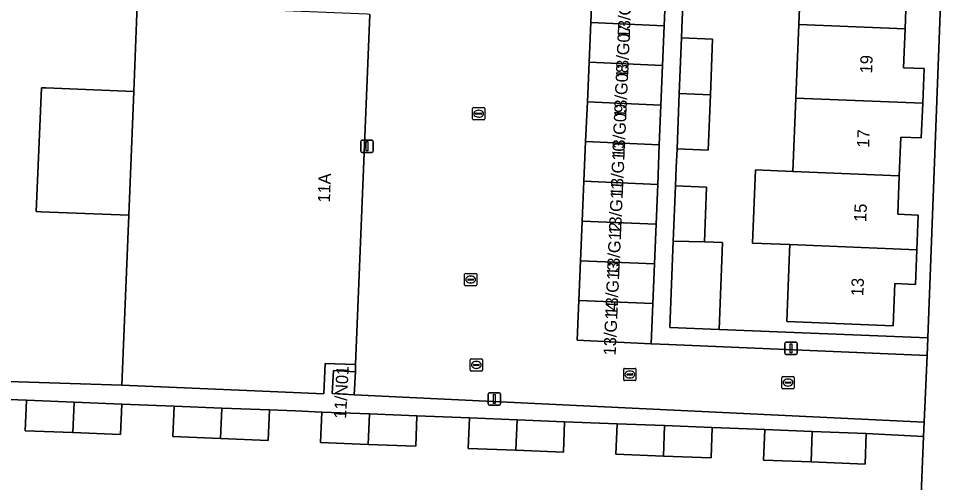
# Model space of a CAD drawing. Extents: x 161354 to 162026, y 386504 to 387460.
# Drawn here: x 161658.2 to 161732.9, y 386845.6 to 386883.5 of the extents above; entities that cross this region are included whole.
import ezdxf

# ---------------------------------------------------------------- set-up
doc = ezdxf.new("R2010")
doc.units = 0
for name, color, linetype in [('IMGEO_Erf', 7, 'Continuous'), ('IMGEO_Kolk', 7, 'Continuous'), ('IMGEO_Lichtmast', 7, 'Continuous'), ('IMGEO_Pand', 7, 'Continuous'), ('IMGEO_Pand_nummerreeks', 7, 'Continuous'), ('IMGEO_Rijbaan_lokaal_open', 7, 'Continuous'), ('IMGEO_Rioolput', 7, 'Continuous'), ('IMGEO_Voetpad_open', 7, 'Continuous')]:
    doc.layers.add(name, color=color, linetype=linetype)

msp = doc.modelspace()

# ---------------------------------------------------------------- linework, layer by layer
at = {"layer": 'IMGEO_Erf'}
for points in [[(161712.341, 386884.866), (161712.28, 386883.367), (161712.219, 386881.868), (161714.748, 386881.765), (161714.566, 386877.244), (161714.384, 386872.722), (161711.855, 386872.826), (161711.794, 386871.327), (161711.733, 386869.828), (161714.26, 386869.724), (161714.082, 386865.271), (161715.56, 386865.211), (161715.274, 386858.116), (161732.284, 386857.44), (161735.088, 386931.106)], [(161645.532, 386854.261), (161666.63, 386853.581), (161667.195, 386867.421), (161660.032, 386867.712), (161659.668, 386867.727), (161660.081, 386877.808), (161660.441, 386877.793), (161667.606, 386877.502), (161667.894, 386884.566), (161668.136, 386890.495)], [(161730.554, 386885.782), (161730.424, 386882.61), (161730.295, 386879.439), (161731.974, 386879.371), (161731.859, 386876.545), (161731.744, 386873.719), (161730.086, 386873.786), (161729.958, 386870.645), (161729.83, 386867.505), (161731.503, 386867.436), (161731.388, 386864.615), (161731.273, 386861.793), (161729.588, 386861.861), (161729.448, 386858.424), (161720.782, 386858.777), (161720.985, 386863.773), (161721.037, 386865.04), (161718.001, 386865.165), (161718.243, 386871.126), (161721.279, 386871.001), (161721.523, 386876.969), (161721.767, 386882.965), (161722.011, 386888.972)], [(161731.927, 386849.416), (161727.264, 386849.635), (161727.166, 386847.154), (161722.769, 386847.329), (161718.892, 386847.483), (161718.991, 386849.964), (161716.856, 386850.049), (161714.721, 386850.134), (161714.622, 386847.653), (161710.745, 386847.806), (161706.868, 386847.96), (161706.967, 386850.441), (161704.831, 386850.526), (161702.696, 386850.611), (161702.597, 386848.13), (161698.72, 386848.284), (161694.843, 386848.438), (161694.942, 386850.919), (161692.807, 386851.004), (161690.671, 386851.089), (161690.572, 386848.608), (161686.695, 386848.762), (161682.818, 386848.916), (161682.917, 386851.397), (161680.782, 386851.482), (161678.647, 386851.567), (161678.548, 386849.086), (161674.671, 386849.24), (161670.794, 386849.394), (161670.893, 386851.875), (161668.757, 386851.96), (161666.622, 386852.045), (161666.523, 386849.564), (161662.646, 386849.718), (161658.769, 386849.871), (161658.868, 386852.352), (161656.733, 386852.437)], [(161731.021, 386827.659), (161731.055, 386827.836), (161731.927, 386849.416)]]:
    msp.add_lwpolyline(points, dxfattribs=at)
at = {"layer": 'IMGEO_Kolk'}
for p, q in [((161695.192, 386875.273), (161695.192, 386876.125)), ((161695.267, 386876.199), (161696.119, 386876.199)), ((161695.494, 386875.742), (161695.892, 386875.742)), ((161695.68, 386875.979), (161695.705, 386875.979)), ((161696.193, 386876.125), (161696.193, 386875.273)), ((161696.119, 386875.199), (161695.267, 386875.199)), ((161695.451, 386875.693), (161695.451, 386875.705)), ((161695.889, 386875.656), (161695.491, 386875.656)), ((161695.703, 386875.419), (161695.678, 386875.419)), ((161695.935, 386875.705), (161695.935, 386875.693)), ((161694.543, 386861.763), (161694.543, 386862.615)), ((161694.618, 386862.689), (161695.47, 386862.689)), ((161695.031, 386862.469), (161695.056, 386862.469)), ((161695.544, 386862.615), (161695.544, 386861.763)), ((161695.47, 386861.689), (161694.618, 386861.689)), ((161694.802, 386862.183), (161694.802, 386862.195)), ((161695.24, 386862.146), (161694.842, 386862.146)), ((161694.845, 386862.232), (161695.243, 386862.232)), ((161695.054, 386861.909), (161695.029, 386861.909)), ((161695.286, 386862.195), (161695.286, 386862.183)), ((161707.508, 386854.029), (161707.508, 386854.881)), ((161707.583, 386854.955), (161708.435, 386854.955)), ((161708.509, 386854.881), (161708.509, 386854.029)), ((161707.767, 386854.449), (161707.767, 386854.461)), ((161708.205, 386854.412), (161707.807, 386854.412)), ((161707.81, 386854.498), (161708.208, 386854.498)), ((161708.019, 386854.175), (161707.994, 386854.175)), ((161707.996, 386854.735), (161708.021, 386854.735)), ((161708.251, 386854.461), (161708.251, 386854.449)), ((161720.393, 386853.37), (161720.393, 386854.222)), ((161720.468, 386854.296), (161721.32, 386854.296)), ((161720.881, 386854.076), (161720.906, 386854.076)), ((161721.394, 386854.222), (161721.394, 386853.37)), ((161708.435, 386853.955), (161707.583, 386853.955)), ((161720.652, 386853.79), (161720.652, 386853.802)), ((161721.09, 386853.753), (161720.692, 386853.753)), ((161720.695, 386853.839), (161721.093, 386853.839)), ((161720.904, 386853.516), (161720.879, 386853.516)), ((161721.136, 386853.802), (161721.136, 386853.79)), ((161721.32, 386853.296), (161720.468, 386853.296))]:
    msp.add_line(p, q, dxfattribs=at)
for points in [[(161695.192, 386875.273), (161695.192, 386876.125)], [(161695.267, 386876.199), (161696.119, 386876.199)], [(161696.193, 386876.125), (161696.193, 386875.273)], [(161696.119, 386875.199), (161695.267, 386875.199)], [(161694.543, 386861.763), (161694.543, 386862.615)], [(161694.618, 386862.689), (161695.47, 386862.689)], [(161695.544, 386862.615), (161695.544, 386861.763)], [(161695.47, 386861.689), (161694.618, 386861.689)], [(161707.508, 386854.029), (161707.508, 386854.881)], [(161707.583, 386854.955), (161708.435, 386854.955)], [(161708.509, 386854.881), (161708.509, 386854.029)], [(161720.393, 386853.37), (161720.393, 386854.222)], [(161720.468, 386854.296), (161721.32, 386854.296)], [(161721.394, 386854.222), (161721.394, 386853.37)], [(161708.435, 386853.955), (161707.583, 386853.955)], [(161721.32, 386853.296), (161720.468, 386853.296)]]:
    msp.add_lwpolyline(points, dxfattribs=at)
for centre, radius, start, end in [((161695.269, 386876.123), 0.0765, 91.55205, 178.44795), ((161695.269, 386876.123), 0.0765, 91.55205, 178.44795), ((161695.491, 386875.702), 0.0403, 85.87752, 175.75265), ((161695.896, 386875.704), 0.0386, 1.73085, 96.63898), ((161696.117, 386876.123), 0.0765, 1.55205, 88.44795), ((161696.117, 386876.123), 0.0765, 1.55205, 88.44795), ((161695.269, 386875.275), 0.0765, 181.55205, 268.44795), ((161695.269, 386875.275), 0.0765, 181.55205, 268.44795), ((161695.488, 386875.692), 0.0366, 178.93798, 274.71019), ((161695.892, 386875.699), 0.043, 264.86636, 352.45326), ((161696.117, 386875.275), 0.0765, 271.55205, 358.44795), ((161696.117, 386875.275), 0.0765, 271.55205, 358.44795), ((161694.62, 386862.613), 0.0765, 91.55205, 178.44795), ((161694.62, 386862.613), 0.0765, 91.55205, 178.44795), ((161695.468, 386862.613), 0.0765, 1.55205, 88.44795), ((161695.468, 386862.613), 0.0765, 1.55205, 88.44795), ((161694.62, 386861.765), 0.0765, 181.55205, 268.44795), ((161694.62, 386861.765), 0.0765, 181.55205, 268.44795), ((161694.842, 386862.192), 0.0403, 85.87752, 175.75265), ((161694.839, 386862.182), 0.0366, 178.93798, 274.71019), ((161695.243, 386862.189), 0.043, 264.86636, 352.45326), ((161695.247, 386862.194), 0.0386, 1.73085, 96.63898), ((161695.468, 386861.765), 0.0765, 271.55205, 358.44795), ((161695.468, 386861.765), 0.0765, 271.55205, 358.44795), ((161707.585, 386854.879), 0.0765, 91.55205, 178.44795), ((161707.585, 386854.879), 0.0765, 91.55205, 178.44795), ((161708.433, 386854.879), 0.0765, 1.55205, 88.44795), ((161708.433, 386854.879), 0.0765, 1.55205, 88.44795), ((161707.807, 386854.458), 0.0403, 85.87752, 175.75265), ((161707.804, 386854.448), 0.0366, 178.93798, 274.71019), ((161708.208, 386854.455), 0.043, 264.86636, 352.45326), ((161708.212, 386854.46), 0.0386, 1.73085, 96.63898), ((161720.47, 386854.22), 0.0765, 91.55205, 178.44795), ((161720.47, 386854.22), 0.0765, 91.55205, 178.44795), ((161721.318, 386854.22), 0.0765, 1.55205, 88.44795), ((161721.318, 386854.22), 0.0765, 1.55205, 88.44795), ((161707.585, 386854.031), 0.0765, 181.55205, 268.44795), ((161707.585, 386854.031), 0.0765, 181.55205, 268.44795), ((161708.433, 386854.031), 0.0765, 271.55205, 358.44795), ((161708.433, 386854.031), 0.0765, 271.55205, 358.44795), ((161720.47, 386853.372), 0.0765, 181.55205, 268.44795), ((161720.47, 386853.372), 0.0765, 181.55205, 268.44795), ((161720.692, 386853.799), 0.0403, 85.87752, 175.75265), ((161720.689, 386853.789), 0.0366, 178.93798, 274.71019), ((161721.093, 386853.796), 0.043, 264.86636, 352.45326), ((161721.097, 386853.801), 0.0386, 1.73085, 96.63898), ((161721.318, 386853.372), 0.0765, 271.55205, 358.44795), ((161721.318, 386853.372), 0.0765, 271.55205, 358.44795)]:
    msp.add_arc(centre, radius, start, end, dxfattribs=at)
for centre, major_axis, ratio, start_param, end_param in [((161695.679, 386875.699), (-0.387, 0.002), 0.722429, 4.712389, 7.853982), ((161695.704, 386875.699), (-0.39, 0.002), 0.717154, 1.570796, 4.712389), ((161695.03, 386862.189), (-0.387, 0.002), 0.722429, 4.712389, 7.853982), ((161695.055, 386862.189), (-0.39, 0.002), 0.717154, 1.570796, 4.712389), ((161707.995, 386854.455), (-0.387, 0.002), 0.722429, 4.712389, 7.853982), ((161708.02, 386854.455), (-0.39, 0.002), 0.717154, 1.570796, 4.712389), ((161720.88, 386853.796), (-0.387, 0.002), 0.722429, 4.712389, 7.853982), ((161720.905, 386853.796), (-0.39, 0.002), 0.717154, 1.570796, 4.712389)]:
    msp.add_ellipse(centre, major_axis=major_axis, ratio=ratio, start_param=start_param, end_param=end_param, dxfattribs=at)
at = {"layer": 'IMGEO_Lichtmast'}
for p, q in [((161686.209, 386873.546), (161686.999, 386873.546)), ((161686.999, 386873.546), (161686.209, 386873.546)), ((161686.109, 386872.646), (161686.109, 386873.446)), ((161686.109, 386873.446), (161686.109, 386872.646)), ((161687.099, 386873.446), (161687.099, 386872.646)), ((161687.099, 386872.646), (161687.099, 386873.446)), ((161686.999, 386872.546), (161686.209, 386872.546)), ((161686.209, 386872.546), (161686.999, 386872.546)), ((161720.74, 386857.09), (161721.53, 386857.09)), ((161721.53, 386857.09), (161720.74, 386857.09)), ((161720.64, 386856.19), (161720.64, 386856.99)), ((161720.64, 386856.99), (161720.64, 386856.19)), ((161721.63, 386856.99), (161721.63, 386856.19)), ((161721.63, 386856.19), (161721.63, 386856.99)), ((161721.53, 386856.09), (161720.74, 386856.09)), ((161720.74, 386856.09), (161721.53, 386856.09)), ((161696.477, 386852.059), (161696.477, 386852.859)), ((161696.477, 386852.859), (161696.477, 386852.059)), ((161696.577, 386852.959), (161697.367, 386852.959)), ((161697.367, 386852.959), (161696.577, 386852.959)), ((161697.467, 386852.859), (161697.467, 386852.059)), ((161697.467, 386852.059), (161697.467, 386852.859)), ((161697.367, 386851.959), (161696.577, 386851.959)), ((161696.577, 386851.959), (161697.367, 386851.959))]:
    msp.add_line(p, q, dxfattribs=at)
for points in [[(161686.529, 386873.421), (161686.679, 386873.421), (161686.679, 386872.671), (161686.529, 386872.671), (161686.529, 386873.421)], [(161721.06, 386856.965), (161721.21, 386856.965), (161721.21, 386856.215), (161721.06, 386856.215), (161721.06, 386856.965)], [(161696.897, 386852.834), (161697.047, 386852.834), (161697.047, 386852.084), (161696.897, 386852.084), (161696.897, 386852.834)]]:
    msp.add_lwpolyline(points, dxfattribs=at)
for centre, start, end in [((161686.209, 386873.446), 90, 180), ((161686.209, 386873.446), 90, 180), ((161686.999, 386873.446), 0, 90), ((161686.999, 386873.446), 360, 90), ((161686.209, 386872.646), 180, 270), ((161686.209, 386872.646), 180, 270), ((161686.999, 386872.646), 270, 0), ((161686.999, 386872.646), 270, 0), ((161720.74, 386856.99), 90, 180), ((161720.74, 386856.99), 90, 180), ((161721.53, 386856.99), 0, 90), ((161721.53, 386856.99), 360, 90), ((161720.74, 386856.19), 180, 270), ((161720.74, 386856.19), 180, 270), ((161721.53, 386856.19), 270, 0), ((161721.53, 386856.19), 270, 0), ((161696.577, 386852.859), 90, 180), ((161696.577, 386852.859), 90, 180), ((161697.367, 386852.859), 0, 90), ((161697.367, 386852.859), 360, 90), ((161696.577, 386852.059), 180, 270), ((161696.577, 386852.059), 180, 270), ((161697.367, 386852.059), 270, 0), ((161697.367, 386852.059), 270, 0)]:
    msp.add_arc(centre, 0.1, start, end, dxfattribs=at)
at = {"layer": 'IMGEO_Pand'}
for points in [[(161730.424, 386882.61), (161730.554, 386885.782), (161732.189, 386885.715), (161732.305, 386888.55), (161722.011, 386888.972), (161721.767, 386882.965)], [(161704.83, 386883.126), (161710.799, 386882.868), (161710.93, 386886.102), (161704.97, 386886.36)], [(161686.837, 386883.781), (161686.611, 386883.804), (161667.894, 386884.566), (161667.606, 386877.502), (161667.195, 386867.421), (161666.63, 386853.581), (161678.078, 386853.099), (161683.073, 386852.888), (161683.184, 386855.338), (161685.674, 386855.268)], [(161704.69, 386879.892), (161710.668, 386879.633), (161710.799, 386882.868), (161704.83, 386883.126)], [(161721.767, 386882.965), (161721.523, 386876.969), (161731.859, 386876.545), (161731.974, 386879.371), (161730.295, 386879.439), (161730.424, 386882.61)], [(161714.748, 386881.765), (161712.219, 386881.868), (161712.037, 386877.348), (161714.566, 386877.244)], [(161704.55, 386876.658), (161710.538, 386876.398), (161710.668, 386879.633), (161704.69, 386879.892)], [(161667.606, 386877.502), (161660.441, 386877.793), (161660.081, 386877.808), (161659.668, 386867.727), (161660.032, 386867.712), (161667.195, 386867.421)], [(161714.566, 386877.244), (161712.037, 386877.348), (161711.855, 386872.826), (161714.384, 386872.722)], [(161704.41, 386873.423), (161710.407, 386873.163), (161710.538, 386876.398), (161704.55, 386876.658)], [(161729.958, 386870.645), (161730.086, 386873.786), (161731.744, 386873.719), (161731.859, 386876.545), (161721.523, 386876.969), (161721.279, 386871.001)], [(161704.27, 386870.189), (161710.276, 386869.929), (161710.407, 386873.163), (161704.41, 386873.423)], [(161729.958, 386870.645), (161721.279, 386871.001), (161718.243, 386871.126), (161718.001, 386865.165), (161721.037, 386865.04), (161731.388, 386864.615), (161731.503, 386867.436), (161729.83, 386867.505)], [(161704.129, 386866.955), (161710.145, 386866.694), (161710.276, 386869.929), (161704.27, 386870.189)], [(161714.26, 386869.724), (161711.733, 386869.828), (161711.551, 386865.307), (161714.082, 386865.271)], [(161703.989, 386863.721), (161710.015, 386863.459), (161710.145, 386866.694), (161704.129, 386866.955)], [(161711.551, 386865.307), (161711.267, 386858.277), (161715.274, 386858.116), (161715.56, 386865.211), (161714.082, 386865.271)], [(161721.037, 386865.04), (161720.985, 386863.773), (161720.782, 386858.777), (161729.448, 386858.424), (161729.588, 386861.861), (161731.273, 386861.793), (161731.388, 386864.615)], [(161703.849, 386860.486), (161709.884, 386860.225), (161710.015, 386863.459), (161703.989, 386863.721)], [(161703.709, 386857.252), (161709.752, 386856.957), (161709.884, 386860.225), (161703.849, 386860.486)], [(161685.661, 386854.672), (161683.879, 386854.775), (161683.77, 386852.906), (161685.553, 386852.803)], [(161662.745, 386852.199), (161658.868, 386852.352), (161658.769, 386849.871), (161662.646, 386849.718)], [(161666.622, 386852.045), (161662.745, 386852.199), (161662.646, 386849.718), (161666.523, 386849.564)], [(161674.77, 386851.721), (161670.893, 386851.875), (161670.794, 386849.394), (161674.671, 386849.24)], [(161678.647, 386851.567), (161674.77, 386851.721), (161674.671, 386849.24), (161678.548, 386849.086)], [(161686.794, 386851.243), (161682.917, 386851.397), (161682.818, 386848.916), (161686.695, 386848.762)], [(161690.671, 386851.089), (161686.794, 386851.243), (161686.695, 386848.762), (161690.572, 386848.608)], [(161698.819, 386850.765), (161694.942, 386850.919), (161694.843, 386848.438), (161698.72, 386848.284)], [(161702.696, 386850.611), (161698.819, 386850.765), (161698.72, 386848.284), (161702.597, 386848.13)], [(161710.844, 386850.287), (161706.967, 386850.441), (161706.868, 386847.96), (161710.745, 386847.806)], [(161714.721, 386850.134), (161710.844, 386850.287), (161710.745, 386847.806), (161714.622, 386847.653)], [(161722.868, 386849.81), (161718.991, 386849.964), (161718.892, 386847.483), (161722.769, 386847.329)], [(161722.769, 386847.329), (161727.166, 386847.154), (161727.264, 386849.635), (161722.868, 386849.81)]]:
    msp.add_lwpolyline(points, close=True, dxfattribs=at)
at = {"layer": 'IMGEO_Rijbaan_lokaal_open'}
msp.add_lwpolyline([(161686.837, 386883.781), (161685.674, 386855.268), (161685.661, 386854.672), (161685.553, 386852.803), (161731.973, 386850.569), (161732.229, 386856.005), (161711.19, 386856.884), (161709.752, 386856.957), (161703.709, 386857.252), (161703.849, 386860.486), (161703.989, 386863.721), (161704.129, 386866.955), (161704.27, 386870.189), (161704.41, 386873.423), (161704.55, 386876.658), (161704.69, 386879.892), (161704.83, 386883.126), (161704.97, 386886.36)], dxfattribs=at)
at = {"layer": 'IMGEO_Rioolput'}
for p, q in [((161695.004, 386854.809), (161695.004, 386855.661)), ((161695.079, 386855.735), (161695.931, 386855.735)), ((161696.005, 386855.661), (161696.005, 386854.809)), ((161695.263, 386855.229), (161695.263, 386855.241)), ((161695.701, 386855.192), (161695.303, 386855.192)), ((161695.306, 386855.278), (161695.704, 386855.278)), ((161695.515, 386854.955), (161695.49, 386854.955)), ((161695.492, 386855.515), (161695.517, 386855.515)), ((161695.747, 386855.241), (161695.747, 386855.229)), ((161695.931, 386854.735), (161695.079, 386854.735))]:
    msp.add_line(p, q, dxfattribs=at)
for points in [[(161695.004, 386854.809), (161695.004, 386855.661)], [(161695.079, 386855.735), (161695.931, 386855.735)], [(161696.005, 386855.661), (161696.005, 386854.809)], [(161695.931, 386854.735), (161695.079, 386854.735)]]:
    msp.add_lwpolyline(points, dxfattribs=at)
for centre, radius, start, end in [((161695.081, 386855.659), 0.0765, 91.55205, 178.44795), ((161695.081, 386855.659), 0.0765, 91.55205, 178.44795), ((161695.929, 386855.659), 0.0765, 1.55205, 88.44795), ((161695.929, 386855.659), 0.0765, 1.55205, 88.44795), ((161695.081, 386854.811), 0.0765, 181.55205, 268.44795), ((161695.081, 386854.811), 0.0765, 181.55205, 268.44795), ((161695.303, 386855.238), 0.0403, 85.87752, 175.75265), ((161695.3, 386855.228), 0.0366, 178.93798, 274.71019), ((161695.704, 386855.235), 0.043, 264.86636, 352.45326), ((161695.708, 386855.24), 0.0386, 1.73085, 96.63898), ((161695.929, 386854.811), 0.0765, 271.55205, 358.44795), ((161695.929, 386854.811), 0.0765, 271.55205, 358.44795)]:
    msp.add_arc(centre, radius, start, end, dxfattribs=at)
for centre, major_axis, ratio, start_param, end_param in [((161695.491, 386855.235), (-0.387, 0.002), 0.722429, 4.712389, 7.853982), ((161695.516, 386855.235), (-0.39, 0.002), 0.717154, 1.570796, 4.712389)]:
    msp.add_ellipse(centre, major_axis=major_axis, ratio=ratio, start_param=start_param, end_param=end_param, dxfattribs=at)
at = {"layer": 'IMGEO_Voetpad_open'}
for points in [[(161736.064, 386886.455), (161736.362, 386897.689), (161736.467, 386900.488), (161736.591, 386903.347), (161736.883, 386910.782), (161737.373, 386923.748), (161737.534, 386927.945), (161737.564, 386928.352), (161737.658, 386929.867), (161735.088, 386931.106), (161732.284, 386857.44), (161732.229, 386856.005), (161731.973, 386850.569), (161731.927, 386849.416), (161731.055, 386827.836), (161731.021, 386827.659)], [(161710.93, 386886.102), (161710.799, 386882.868), (161710.668, 386879.633), (161710.538, 386876.398), (161710.407, 386873.163), (161710.276, 386869.929), (161710.145, 386866.694), (161710.015, 386863.459), (161709.884, 386860.225), (161709.752, 386856.957), (161711.19, 386856.884), (161732.229, 386856.005), (161732.284, 386857.44), (161715.274, 386858.116), (161711.267, 386858.277), (161711.551, 386865.307), (161711.733, 386869.828), (161711.794, 386871.327), (161711.855, 386872.826), (161712.037, 386877.348), (161712.219, 386881.868), (161712.28, 386883.367), (161712.341, 386884.866)], [(161656.733, 386852.437), (161658.868, 386852.352), (161662.745, 386852.199), (161666.622, 386852.045), (161668.757, 386851.96), (161670.893, 386851.875), (161674.77, 386851.721), (161678.647, 386851.567), (161680.782, 386851.482), (161682.917, 386851.397), (161686.794, 386851.243), (161690.671, 386851.089), (161692.807, 386851.004), (161694.942, 386850.919), (161698.819, 386850.765), (161702.696, 386850.611), (161704.831, 386850.526), (161706.967, 386850.441), (161710.844, 386850.287), (161714.721, 386850.134), (161716.856, 386850.049), (161718.991, 386849.964), (161722.868, 386849.81), (161727.264, 386849.635), (161731.927, 386849.416), (161731.973, 386850.569), (161685.553, 386852.803), (161683.77, 386852.906), (161683.879, 386854.775), (161685.661, 386854.672), (161685.674, 386855.268), (161683.184, 386855.338), (161683.073, 386852.888), (161678.078, 386853.099), (161666.63, 386853.581), (161645.532, 386854.261)]]:
    msp.add_lwpolyline(points, dxfattribs=at)

# ---------------------------------------------------------------- texts
at = {"layer": 'IMGEO_Pand_nummerreeks'}
for s, rotation, p in [('13/G06', 87.44954, (161708.002, 386881.817)), ('13/G07', 87.44954, (161707.858, 386878.577)), ('19', 87.73789, (161727.738, 386878.966)), ('13/G08', 87.44954, (161707.714, 386875.341)), ('13/G09', 87.44954, (161707.569, 386872.095)), ('17', 87.73789, (161727.499, 386872.915)), ('13/G10', 87.44954, (161707.429, 386868.953)), ('11A', 88.12091, (161683.585, 386868.446)), ('13/G11', 87.44954, (161707.29, 386865.82)), ('15', 87.73703, (161727.26, 386866.865)), ('13/G12', 87.44954, (161707.14, 386862.464)), ('13/G13', 87.44954, (161706.996, 386859.231)), ('13', 87.73789, (161727.021, 386860.815)), ('13/G14', 87.44954, (161706.852, 386855.992)), ('11/N01', 86.92667, (161684.894, 386850.825))]:
    msp.add_text(s, height=1, rotation=rotation, dxfattribs=at).set_placement(p)

doc.saveas('drawing.dxf')
